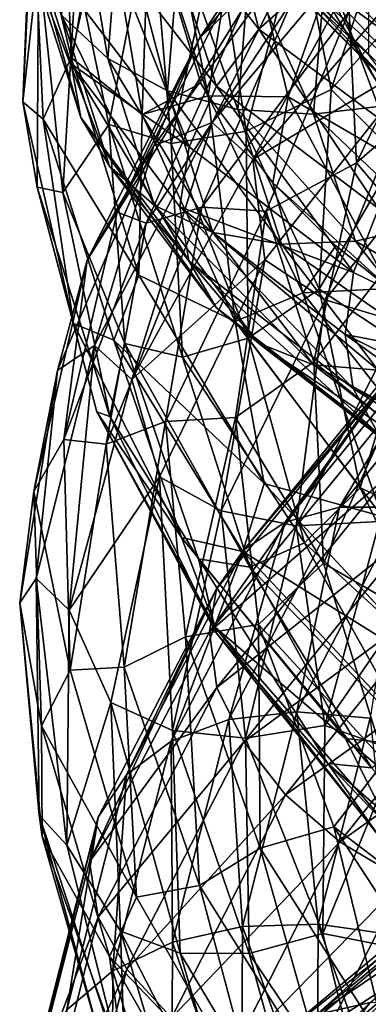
# Model space of a CAD drawing. Header units: metres. Extents: x -109 to 109, y -917 to 389.
# Tile 196 of 656: x -19 to -15.72, y -826.4 to -817.15. Entities that reach past the tile are written whole.
import ezdxf

# ---------------------------------------------------------------- set-up
doc = ezdxf.new("R2010")
doc.units = ezdxf.units.M
doc.layers.add('solid_24503124_XXX_01_SW0001', color=7, linetype='CONTINUOUS')

msp = doc.modelspace()

# ---------------------------------------------------------------- linework, layer by layer
at = {"layer": 'solid_24503124_XXX_01_SW0001'}
for points in [[(-4.98745, -815.132263, -372.552582), (4.293556, -819.148804, -378.080872), (-17.452667, -809.932922, -365.396332)], [(4.293556, -819.148804, -378.080872), (1.28186, -819.435547, -378.475555), (-17.452667, -809.932922, -365.396332)], [(1.28186, -819.435547, -378.475555), (-16.964056, -811.703064, -367.832764), (-17.452667, -809.932922, -365.396332)], [(-1.768792, -819.410522, -378.441071), (-15.959832, -813.396484, -370.163483), (-16.964056, -811.703064, -367.832764)], [(1.28186, -819.435547, -378.475555), (-1.768792, -819.410522, -378.441071), (-16.964056, -811.703064, -367.832764)], [(-1.768792, -819.410522, -378.441071), (-4.765766, -819.074402, -377.978485), (-15.959832, -813.396484, -370.163483)], [(-4.765766, -819.074402, -377.978485), (-14.470469, -814.961609, -372.317749), (-15.959832, -813.396484, -370.163483)], [(-18.585756, -815.425964, -358.333649), (-18.511782, -817.503967, -360.832489), (-18.870529, -815.970764, -358.056061)], [(-18.185623, -816.037415, -359.881439), (-18.511782, -817.503967, -360.832489), (-18.585756, -815.425964, -358.333649)], [(-15.719388, -815.385559, -346.690796), (-17.302782, -817.322571, -348.83728), (-16.302698, -816.357727, -346.865997)], [(-17.027699, -816.907532, -349.247406), (-17.302782, -817.322571, -348.83728), (-15.719388, -815.385559, -346.690796)], [(-17.172712, -815.591187, -31.153852), (-17.722046, -815.994507, -31.283861), (-16.744858, -817.238037, -28.470774)], [(-16.225817, -816.775818, -28.415077), (-17.172712, -815.591187, -31.153852), (-16.744858, -817.238037, -28.470774)], [(-18.599548, -817.107422, -35.929623), (-18.484528, -815.65509, -38.889324), (-18.166933, -817.513733, -36.256927)], [(-18.484528, -815.65509, -38.889324), (-18.05459, -816.098694, -39.152264), (-18.166933, -817.513733, -36.256927)], [(-17.073591, -816.202942, -369.44751), (-17.329121, -815.778992, -369.189484), (-15.712937, -817.478149, -371.528198)], [(-15.712937, -817.478149, -371.528198), (-17.329121, -815.778992, -369.189484), (-15.712937, -816.669128, -372.115967)], [(-18.870529, -815.970764, -358.056061), (-18.965017, -817.920776, -359.403351), (-18.880028, -815.815369, -356.894104)], [(-18.819782, -816.587402, -356.821838), (-18.880028, -815.815369, -356.894104), (-18.965017, -817.920776, -359.403351)], [(-17.614555, -815.893738, -360.328735), (-17.222681, -817.863892, -362.695618), (-17.779915, -816.132935, -360.45932)], [(-17.614555, -815.893738, -360.328735), (-16.926197, -816.002136, -360.833923), (-17.222681, -817.863892, -362.695618)], [(-16.871838, -816.064636, -368.731964), (-15.297361, -817.719238, -371.009338), (-15.347797, -815.83313, -368.413391)], [(-18.870529, -815.970764, -358.056061), (-18.775463, -818.083679, -360.585663), (-18.965017, -817.920776, -359.403351)], [(-18.511782, -817.503967, -360.832489), (-18.775463, -818.083679, -360.585663), (-18.870529, -815.970764, -358.056061)], [(-16.066702, -817.805481, -355.498016), (-15.462029, -815.971497, -353.408478), (-16.367386, -816.279968, -353.84433)], [(-15.034524, -816.648376, -354.338013), (-15.462029, -815.971497, -353.408478), (-16.066702, -817.805481, -355.498016)], [(-18.185623, -816.037415, -359.881439), (-17.844061, -818.039734, -362.288208), (-18.511782, -817.503967, -360.832489)], [(-17.779915, -816.132935, -360.45932), (-17.844061, -818.039734, -362.288208), (-18.185623, -816.037415, -359.881439)], [(-17.722046, -815.994507, -31.283861), (-18.145567, -816.481934, -31.510189), (-17.145027, -817.774109, -28.641333)], [(-16.744858, -817.238037, -28.470774), (-17.722046, -815.994507, -31.283861), (-17.145027, -817.774109, -28.641333)], [(-16.470541, -817.872498, -363.068573), (-17.222681, -817.863892, -362.695618), (-16.926197, -816.002136, -360.833923)], [(-16.470541, -817.872498, -363.068573), (-16.926197, -816.002136, -360.833923), (-16.074089, -816.737671, -361.828888)], [(-16.829615, -816.352722, -369.193024), (-15.297361, -817.719238, -371.009338), (-16.871838, -816.064636, -368.731964)], [(-16.074089, -816.737671, -361.828888), (-15.486628, -816.070129, -360.904602), (-15.047587, -817.763672, -362.901855)], [(-18.973429, -816.123779, -35.17577), (-18.877146, -816.630249, -35.562141), (-18.419952, -818.06842, -32.572716)], [(-18.51116, -817.564209, -32.163849), (-18.973429, -816.123779, -35.17577), (-18.419952, -818.06842, -32.572716)], [(-18.418076, -817.015808, -31.814262), (-18.973429, -816.123779, -35.17577), (-18.51116, -817.564209, -32.163849)], [(-18.155495, -818.131592, -356.918762), (-17.755449, -816.088074, -354.536621), (-18.462744, -816.654907, -355.980957)], [(-18.166933, -817.513733, -36.256927), (-18.05459, -816.098694, -39.152264), (-17.605127, -817.817627, -36.518242)], [(-17.57073, -818.310425, -356.527222), (-17.755449, -816.088074, -354.536621), (-18.155495, -818.131592, -356.918762)], [(-18.05459, -816.098694, -39.152264), (-17.496256, -816.455383, -39.332188), (-17.605127, -817.817627, -36.518242)], [(-17.779915, -816.132935, -360.45932), (-17.290613, -817.744446, -362.532684), (-17.844061, -818.039734, -362.288208)], [(-17.779915, -816.132935, -360.45932), (-17.222681, -817.863892, -362.695618), (-17.290613, -817.744446, -362.532684)], [(-17.57073, -818.310425, -356.527222), (-17.143351, -816.323059, -354.229279), (-17.755449, -816.088074, -354.536621)], [(-17.185335, -818.114563, -347.886475), (-15.554209, -816.173584, -345.76474), (-16.302698, -816.357727, -346.865997)], [(-16.801317, -818.461548, -347.419525), (-15.554209, -816.173584, -345.76474), (-17.185335, -818.114563, -347.886475)], [(-16.801317, -818.461548, -347.419525), (-15.144171, -816.551636, -345.350677), (-15.554209, -816.173584, -345.76474)], [(-17.073591, -816.202942, -369.44751), (-15.482972, -817.788635, -371.630035), (-16.975874, -816.30658, -369.313904)], [(-17.073591, -816.202942, -369.44751), (-15.712937, -817.478149, -371.528198), (-15.482972, -817.788635, -371.630035)], [(-17.302782, -817.322571, -348.83728), (-17.733505, -818.332947, -349.047119), (-16.302698, -816.357727, -346.865997)], [(-17.185335, -818.114563, -347.886475), (-16.302698, -816.357727, -346.865997), (-17.733505, -818.332947, -349.047119)], [(-16.864614, -818.196472, -356.043488), (-17.143351, -816.323059, -354.229279), (-17.57073, -818.310425, -356.527222)], [(-16.864614, -818.196472, -356.043488), (-16.367386, -816.279968, -353.84433), (-17.143351, -816.323059, -354.229279)], [(-15.482972, -817.788635, -371.630035), (-15.394359, -817.883179, -371.483917), (-16.975874, -816.30658, -369.313904)], [(-16.975874, -816.30658, -369.313904), (-15.394359, -817.883179, -371.483917), (-16.829615, -816.352722, -369.193024)], [(-16.066702, -817.805481, -355.498016), (-16.367386, -816.279968, -353.84433), (-16.864614, -818.196472, -356.043488)], [(-15.394359, -817.883179, -371.483917), (-15.261725, -817.91571, -371.34433), (-16.829615, -816.352722, -369.193024)], [(-16.829615, -816.352722, -369.193024), (-15.261725, -817.91571, -371.34433), (-15.297361, -817.719238, -371.009338)], [(-17.605127, -817.817627, -36.518242), (-17.496256, -816.455383, -39.332188), (-16.944164, -817.993225, -36.691448)], [(-17.496256, -816.455383, -39.332188), (-16.83938, -816.696594, -39.411388), (-16.944164, -817.993225, -36.691448)], [(-15.61571, -816.422974, -28.483809), (-16.225817, -816.775818, -28.415077), (-14.784331, -817.825684, -25.839664)], [(-18.145567, -816.481934, -31.510189), (-18.418076, -817.015808, -31.814262), (-17.40251, -818.343323, -28.911402)], [(-17.145027, -817.774109, -28.641333), (-18.145567, -816.481934, -31.510189), (-17.40251, -818.343323, -28.911402)], [(-18.832376, -818.722168, -359.346619), (-18.819782, -816.587402, -356.821838), (-18.965017, -817.920776, -359.403351)], [(-18.877146, -816.630249, -35.562141), (-18.599548, -817.107422, -35.929623), (-18.149076, -818.526306, -32.983295)], [(-18.419952, -818.06842, -32.572716), (-18.877146, -816.630249, -35.562141), (-18.149076, -818.526306, -32.983295)], [(-18.591043, -818.77179, -358.466461), (-18.819782, -816.587402, -356.821838), (-18.832376, -818.722168, -359.346619)], [(-18.591043, -818.77179, -358.466461), (-18.462744, -816.654907, -355.980957), (-18.819782, -816.587402, -356.821838)], [(-15.194905, -817.508911, -345.682526), (-15.144171, -816.551636, -345.350677), (-16.801317, -818.461548, -347.419525)], [(-18.155495, -818.131592, -356.918762), (-18.462744, -816.654907, -355.980957), (-18.591043, -818.77179, -358.466461)], [(-16.944164, -817.993225, -36.691448), (-16.83938, -816.696594, -39.411388), (-16.231297, -818.036926, -36.770039)], [(-16.83938, -816.696594, -39.411388), (-16.130922, -816.81366, -39.389874), (-16.231297, -818.036926, -36.770039)], [(-15.444776, -818.416748, -356.341675), (-15.034524, -816.648376, -354.338013), (-16.066702, -817.805481, -355.498016)], [(-14.950981, -816.695251, -350.898041), (-15.827621, -818.493958, -352.898712), (-15.896919, -817.07135, -351.170319)], [(-14.950981, -816.695251, -350.898041), (-14.575843, -817.406128, -351.598602), (-15.827621, -818.493958, -352.898712)], [(-16.225817, -816.775818, -28.415077), (-16.744858, -817.238037, -28.470774), (-15.257263, -818.342224, -25.825954)], [(-16.470541, -817.872498, -363.068573), (-16.074089, -816.737671, -361.828888), (-15.433249, -818.478699, -363.891815)], [(-16.231297, -818.036926, -36.770039), (-16.130922, -816.81366, -39.389874), (-15.51817, -817.950439, -36.751751)], [(-14.784331, -817.825684, -25.839664), (-16.225817, -816.775818, -28.415077), (-15.257263, -818.342224, -25.825954)], [(-16.130922, -816.81366, -39.389874), (-15.422206, -816.802612, -39.272438), (-15.51817, -817.950439, -36.751751)], [(-15.433249, -818.478699, -363.891815), (-16.074089, -816.737671, -361.828888), (-15.047587, -817.763672, -362.901855)], [(-17.027699, -816.907532, -349.247406), (-18.077812, -818.956909, -351.541107), (-17.302782, -817.322571, -348.83728)], [(-16.902849, -817.053711, -350.176605), (-18.077812, -818.956909, -351.541107), (-17.027699, -816.907532, -349.247406)], [(-16.430689, -816.964355, -350.673706), (-17.807184, -819.060364, -352.428833), (-16.902849, -817.053711, -350.176605)], [(-16.430689, -816.964355, -350.673706), (-17.283144, -818.910461, -352.857758), (-17.807184, -819.060364, -352.428833)], [(-15.896919, -817.07135, -351.170319), (-17.283144, -818.910461, -352.857758), (-16.430689, -816.964355, -350.673706)], [(-17.40251, -818.343323, -28.911402), (-18.418076, -817.015808, -31.814262), (-18.51116, -817.564209, -32.163849)], [(-16.902849, -817.053711, -350.176605), (-17.807184, -819.060364, -352.428833), (-18.077812, -818.956909, -351.541107)], [(-15.896919, -817.07135, -351.170319), (-16.677235, -818.949158, -353.272186), (-17.283144, -818.910461, -352.857758)], [(-15.827621, -818.493958, -352.898712), (-16.677235, -818.949158, -353.272186), (-15.896919, -817.07135, -351.170319)], [(-18.599548, -817.107422, -35.929623), (-18.166933, -817.513733, -36.256927), (-17.72694, -818.895996, -33.374603)], [(-18.149076, -818.526306, -32.983295), (-18.599548, -817.107422, -35.929623), (-17.72694, -818.895996, -33.374603)], [(-16.744858, -817.238037, -28.470774), (-17.145027, -817.774109, -28.641333), (-15.621881, -818.923157, -25.944359)], [(-15.257263, -818.342224, -25.825954), (-16.744858, -817.238037, -28.470774), (-15.621881, -818.923157, -25.944359)], [(-17.302782, -817.322571, -348.83728), (-18.359613, -819.407837, -351.161682), (-17.733505, -818.332947, -349.047119)], [(-18.077812, -818.956909, -351.541107), (-18.359613, -819.407837, -351.161682), (-17.302782, -817.322571, -348.83728)], [(-15.827621, -818.493958, -352.898712), (-14.575843, -817.406128, -351.598602), (-15.282308, -819.139343, -353.513763)], [(-18.511782, -817.503967, -360.832489), (-17.87598, -819.55011, -363.276978), (-18.775463, -818.083679, -360.585663)], [(-17.844061, -818.039734, -362.288208), (-17.87598, -819.55011, -363.276978), (-18.511782, -817.503967, -360.832489)], [(-18.51116, -817.564209, -32.163849), (-18.419952, -818.06842, -32.572716), (-17.404282, -819.41449, -29.678087)], [(-17.490341, -818.907532, -29.25782), (-18.51116, -817.564209, -32.163849), (-17.404282, -819.41449, -29.678087)], [(-17.40251, -818.343323, -28.911402), (-18.51116, -817.564209, -32.163849), (-17.490341, -818.907532, -29.25782)], [(-18.166933, -817.513733, -36.256927), (-17.605127, -817.817627, -36.518242), (-17.17874, -819.148071, -33.716885)], [(-17.72694, -818.895996, -33.374603), (-18.166933, -817.513733, -36.256927), (-17.17874, -819.148071, -33.716885)], [(-16.690971, -819.406311, -347.724396), (-15.194905, -817.508911, -345.682526), (-16.801317, -818.461548, -347.419525)], [(-16.123026, -819.782288, -347.592896), (-15.194905, -817.508911, -345.682526), (-16.690971, -819.406311, -347.724396)], [(-16.123026, -819.782288, -347.592896), (-14.656787, -817.939331, -345.627319), (-15.194905, -817.508911, -345.682526)], [(-17.290613, -817.744446, -362.532684), (-17.222681, -817.863892, -362.695618), (-17.844061, -818.039734, -362.288208)], [(-17.605127, -817.817627, -36.518242), (-16.944164, -817.993225, -36.691448), (-16.533785, -819.259277, -33.983643)], [(-17.17874, -819.148071, -33.716885), (-17.605127, -817.817627, -36.518242), (-16.533785, -819.259277, -33.983643)], [(-17.145027, -817.774109, -28.641333), (-17.40251, -818.343323, -28.911402), (-15.85649, -819.525085, -26.18255)], [(-15.621881, -818.923157, -25.944359), (-17.145027, -817.774109, -28.641333), (-15.85649, -819.525085, -26.18255)], [(-16.178074, -819.681641, -357.633759), (-16.066702, -817.805481, -355.498016), (-16.864614, -818.196472, -356.043488)], [(-15.444776, -818.416748, -356.341675), (-16.066702, -817.805481, -355.498016), (-16.178074, -819.681641, -357.633759)], [(-18.775463, -818.083679, -360.585663), (-18.490404, -820.003357, -361.872437), (-18.965017, -817.920776, -359.403351)], [(-18.832376, -818.722168, -359.346619), (-18.965017, -817.920776, -359.403351), (-18.490404, -820.003357, -361.872437)], [(-17.222681, -817.863892, -362.695618), (-16.968019, -819.984497, -364.605621), (-17.844061, -818.039734, -362.288208)], [(-17.222681, -817.863892, -362.695618), (-16.33127, -819.715515, -364.899536), (-16.968019, -819.984497, -364.605621)], [(-16.61581, -818.682678, -363.834045), (-16.33127, -819.715515, -364.899536), (-17.222681, -817.863892, -362.695618)], [(-16.470541, -817.872498, -363.068573), (-16.61581, -818.682678, -363.834045), (-17.222681, -817.863892, -362.695618)], [(-16.470541, -817.872498, -363.068573), (-15.516566, -819.674377, -365.208557), (-16.61581, -818.682678, -363.834045)], [(-16.470541, -817.872498, -363.068573), (-15.433249, -818.478699, -363.891815), (-15.516566, -819.674377, -365.208557)], [(-16.944164, -817.993225, -36.691448), (-16.231297, -818.036926, -36.770039), (-15.838183, -819.230835, -34.161869)], [(-16.533785, -819.259277, -33.983643), (-16.944164, -817.993225, -36.691448), (-15.838183, -819.230835, -34.161869)], [(-16.231297, -818.036926, -36.770039), (-15.51817, -817.950439, -36.751751), (-15.142329, -819.070068, -34.24229)], [(-15.417185, -819.99292, -347.513489), (-14.656787, -817.939331, -345.627319), (-16.123026, -819.782288, -347.592896)], [(-18.775463, -818.083679, -360.585663), (-18.111048, -820.162048, -363.057465), (-18.490404, -820.003357, -361.872437)], [(-17.87598, -819.55011, -363.276978), (-18.111048, -820.162048, -363.057465), (-18.775463, -818.083679, -360.585663)], [(-18.419952, -818.06842, -32.572716), (-18.149076, -818.526306, -32.983295), (-17.148344, -819.854126, -30.130117)], [(-17.404282, -819.41449, -29.678087), (-18.419952, -818.06842, -32.572716), (-17.148344, -819.854126, -30.130117)], [(-18.290192, -820.21051, -350.192261), (-17.185335, -818.114563, -347.886475), (-17.733505, -818.332947, -349.047119)], [(-17.940632, -820.53064, -349.676697), (-17.185335, -818.114563, -347.886475), (-18.290192, -820.21051, -350.192261)], [(-17.940632, -820.53064, -349.676697), (-16.801317, -818.461548, -347.419525), (-17.185335, -818.114563, -347.886475)], [(-17.844061, -818.039734, -362.288208), (-16.968019, -819.984497, -364.605621), (-17.87598, -819.55011, -363.276978)], [(-15.838183, -819.230835, -34.161869), (-16.231297, -818.036926, -36.770039), (-15.142329, -819.070068, -34.24229)], [(-18.004959, -820.193115, -359.314331), (-18.155495, -818.131592, -356.918762), (-18.591043, -818.77179, -358.466461)], [(-17.464113, -820.319458, -358.843597), (-18.155495, -818.131592, -356.918762), (-18.004959, -820.193115, -359.314331)], [(-17.464113, -820.319458, -358.843597), (-17.57073, -818.310425, -356.527222), (-18.155495, -818.131592, -356.918762)], [(-16.847092, -820.142761, -358.272186), (-16.864614, -818.196472, -356.043488), (-17.57073, -818.310425, -356.527222)], [(-16.178074, -819.681641, -357.633759), (-16.864614, -818.196472, -356.043488), (-16.847092, -820.142761, -358.272186)], [(-18.359613, -819.407837, -351.161682), (-18.640615, -820.444885, -351.389679), (-17.733505, -818.332947, -349.047119)], [(-18.290192, -820.21051, -350.192261), (-17.733505, -818.332947, -349.047119), (-18.640615, -820.444885, -351.389679)], [(-16.847092, -820.142761, -358.272186), (-17.57073, -818.310425, -356.527222), (-17.464113, -820.319458, -358.843597)], [(-15.85649, -819.525085, -26.18255), (-17.40251, -818.343323, -28.911402), (-17.490341, -818.907532, -29.25782)], [(-16.690971, -819.406311, -347.724396), (-16.801317, -818.461548, -347.419525), (-17.940632, -820.53064, -349.676697)], [(-15.384724, -820.207764, -358.366211), (-15.444776, -818.416748, -356.341675), (-16.178074, -819.681641, -357.633759)], [(-18.149076, -818.526306, -32.983295), (-17.72694, -818.895996, -33.374603), (-16.749483, -820.189087, -30.583065)], [(-17.148344, -819.854126, -30.130117), (-18.149076, -818.526306, -32.983295), (-16.749483, -820.189087, -30.583065)], [(-15.827621, -818.493958, -352.898712), (-16.228716, -820.36499, -354.98349), (-16.677235, -818.949158, -353.272186)], [(-15.827621, -818.493958, -352.898712), (-15.282308, -819.139343, -353.513763), (-16.228716, -820.36499, -354.98349)], [(-18.271004, -820.833618, -361.829193), (-18.832376, -818.722168, -359.346619), (-18.490404, -820.003357, -361.872437)], [(-18.147753, -820.877441, -360.926086), (-18.832376, -818.722168, -359.346619), (-18.271004, -820.833618, -361.829193)], [(-18.147753, -820.877441, -360.926086), (-18.591043, -818.77179, -358.466461), (-18.832376, -818.722168, -359.346619)], [(-16.022057, -819.273682, -364.656219), (-16.33127, -819.715515, -364.899536), (-16.61581, -818.682678, -363.834045)], [(-16.022057, -819.273682, -364.656219), (-16.61581, -818.682678, -363.834045), (-15.516566, -819.674377, -365.208557)], [(-18.004959, -820.193115, -359.314331), (-18.591043, -818.77179, -358.466461), (-18.147753, -820.877441, -360.926086)], [(-17.283144, -818.910461, -352.857758), (-18.181934, -821.139709, -354.764038), (-17.807184, -819.060364, -352.428833)], [(-17.283144, -818.910461, -352.857758), (-17.623236, -820.924255, -355.119019), (-18.181934, -821.139709, -354.764038)], [(-17.72694, -818.895996, -33.374603), (-17.17874, -819.148071, -33.716885), (-16.23151, -820.391846, -31.003376)], [(-16.749483, -820.189087, -30.583065), (-17.72694, -818.895996, -33.374603), (-16.23151, -820.391846, -31.003376)], [(-16.677235, -818.949158, -353.272186), (-17.623236, -820.924255, -355.119019), (-17.283144, -818.910461, -352.857758)], [(-16.677235, -818.949158, -353.272186), (-16.965837, -820.887634, -355.44278), (-17.623236, -820.924255, -355.119019)], [(-17.490341, -818.907532, -29.25782), (-17.404282, -819.41449, -29.678087), (-15.858105, -820.61377, -26.956556)], [(-15.932841, -820.107605, -26.517681), (-17.490341, -818.907532, -29.25782), (-15.858105, -820.61377, -26.956556)], [(-15.85649, -819.525085, -26.18255), (-17.490341, -818.907532, -29.25782), (-15.932841, -820.107605, -26.517681)], [(-16.228716, -820.36499, -354.98349), (-16.965837, -820.887634, -355.44278), (-16.677235, -818.949158, -353.272186)], [(-15.621881, -818.923157, -25.944359), (-15.85649, -819.525085, -26.18255), (-13.830573, -820.512634, -23.7001)], [(-18.077812, -818.956909, -351.541107), (-18.581438, -821.094849, -353.937286), (-18.359613, -819.407837, -351.161682)], [(-17.807184, -819.060364, -352.428833), (-18.581438, -821.094849, -353.937286), (-18.077812, -818.956909, -351.541107)], [(-17.807184, -819.060364, -352.428833), (-18.181934, -821.139709, -354.764038), (-18.581438, -821.094849, -353.937286)], [(-16.228716, -820.36499, -354.98349), (-15.282308, -819.139343, -353.513763), (-15.538727, -820.927185, -355.490753)], [(-15.838183, -819.230835, -34.161869), (-15.142329, -819.070068, -34.24229), (-14.307386, -820.113098, -31.810337)], [(-17.17874, -819.148071, -33.716885), (-16.533785, -819.259277, -33.983643), (-15.622118, -820.441711, -31.360338)], [(-16.23151, -820.391846, -31.003376), (-17.17874, -819.148071, -33.716885), (-15.622118, -820.441711, -31.360338)], [(-16.533785, -819.259277, -33.983643), (-15.838183, -819.230835, -34.161869), (-14.964871, -820.344604, -31.634672)], [(-14.964871, -820.344604, -31.634672), (-15.838183, -819.230835, -34.161869), (-14.307386, -820.113098, -31.810337)], [(-15.622118, -820.441711, -31.360338), (-16.533785, -819.259277, -33.983643), (-14.964871, -820.344604, -31.634672)], [(-16.022057, -819.273682, -364.656219), (-15.516566, -819.674377, -365.208557), (-16.33127, -819.715515, -364.899536)], [(-18.359613, -819.407837, -351.161682), (-18.862101, -821.582214, -353.588531), (-18.640615, -820.444885, -351.389679)], [(-18.581438, -821.094849, -353.937286), (-18.862101, -821.582214, -353.588531), (-18.359613, -819.407837, -351.161682)], [(-17.680927, -821.445129, -349.931793), (-16.690971, -819.406311, -347.724396), (-17.940632, -820.53064, -349.676697)], [(-17.099138, -821.764587, -349.721039), (-16.690971, -819.406311, -347.724396), (-17.680927, -821.445129, -349.931793)], [(-17.404282, -819.41449, -29.678087), (-17.148344, -819.854126, -30.130117), (-15.624903, -821.036743, -27.447079)], [(-15.858105, -820.61377, -26.956556), (-17.404282, -819.41449, -29.678087), (-15.624903, -821.036743, -27.447079)], [(-17.099138, -821.764587, -349.721039), (-16.123026, -819.782288, -347.592896), (-16.690971, -819.406311, -347.724396)], [(-17.87598, -819.55011, -363.276978), (-16.697374, -821.507507, -365.589996), (-18.111048, -820.162048, -363.057465)], [(-16.968019, -819.984497, -364.605621), (-16.697374, -821.507507, -365.589996), (-17.87598, -819.55011, -363.276978)], [(-13.830573, -820.512634, -23.7001), (-15.85649, -819.525085, -26.18255), (-15.932841, -820.107605, -26.517681)], [(-15.792054, -821.547852, -359.747009), (-16.178074, -819.681641, -357.633759), (-16.847092, -820.142761, -358.272186)], [(-15.516566, -819.674377, -365.208557), (-14.948975, -821.4776, -366.966553), (-16.33127, -819.715515, -364.899536)], [(-15.384724, -820.207764, -358.366211), (-16.178074, -819.681641, -357.633759), (-15.792054, -821.547852, -359.747009)], [(-16.393665, -821.904907, -349.549438), (-16.123026, -819.782288, -347.592896), (-17.099138, -821.764587, -349.721039)], [(-16.33127, -819.715515, -364.899536), (-15.587009, -821.818726, -366.762024), (-16.968019, -819.984497, -364.605621)], [(-16.393665, -821.904907, -349.549438), (-15.417185, -819.99292, -347.513489), (-16.123026, -819.782288, -347.592896)], [(-16.33127, -819.715515, -364.899536), (-14.948975, -821.4776, -366.966553), (-15.587009, -821.818726, -366.762024)], [(-17.148344, -819.854126, -30.130117), (-16.749483, -820.189087, -30.583065), (-15.261477, -821.339905, -27.957373)], [(-15.624903, -821.036743, -27.447079), (-17.148344, -819.854126, -30.130117), (-15.261477, -821.339905, -27.957373)], [(-15.988146, -821.730469, -345.491119), (-14.472429, -819.880676, -343.596191), (-15.387891, -821.729614, -345.855316)], [(-14.934267, -819.963928, -343.107513), (-14.472429, -819.880676, -343.596191), (-15.988146, -821.730469, -345.491119)], [(-16.498352, -821.871399, -345.063446), (-14.934267, -819.963928, -343.107513), (-15.988146, -821.730469, -345.491119)], [(-15.289901, -820.180786, -342.601776), (-14.934267, -819.963928, -343.107513), (-16.498352, -821.871399, -345.063446)], [(-18.111048, -820.162048, -363.057465), (-17.472897, -822.014648, -364.235016), (-18.490404, -820.003357, -361.872437)], [(-18.271004, -820.833618, -361.829193), (-18.490404, -820.003357, -361.872437), (-17.472897, -822.014648, -364.235016)], [(-16.968019, -819.984497, -364.605621), (-15.587009, -821.818726, -366.762024), (-16.697374, -821.507507, -365.589996)], [(-15.612332, -821.863708, -349.423859), (-15.417185, -819.99292, -347.513489), (-16.393665, -821.904907, -349.549438)], [(-16.317337, -822.064941, -360.459412), (-16.847092, -820.142761, -358.272186), (-17.464113, -820.319458, -358.843597)], [(-15.792054, -821.547852, -359.747009), (-16.847092, -820.142761, -358.272186), (-16.317337, -822.064941, -360.459412)], [(-15.932841, -820.107605, -26.517681), (-15.858105, -820.61377, -26.956556), (-13.831982, -821.617249, -24.480211)], [(-13.898962, -821.108337, -24.032682), (-15.932841, -820.107605, -26.517681), (-13.831982, -821.617249, -24.480211)], [(-13.830573, -820.512634, -23.7001), (-15.932841, -820.107605, -26.517681), (-13.898962, -821.108337, -24.032682)], [(-18.83919, -822.401855, -352.606812), (-18.290192, -820.21051, -350.192261), (-18.640615, -820.444885, -351.389679)], [(-18.530785, -822.699951, -352.048035), (-18.290192, -820.21051, -350.192261), (-18.83919, -822.401855, -352.606812)], [(-18.530785, -822.699951, -352.048035), (-17.940632, -820.53064, -349.676697), (-18.290192, -820.21051, -350.192261)], [(-17.31237, -822.215515, -361.647705), (-18.004959, -820.193115, -359.314331), (-18.147753, -820.877441, -360.926086)], [(-18.111048, -820.162048, -363.057465), (-16.897493, -822.148071, -365.393677), (-17.472897, -822.014648, -364.235016)], [(-16.697374, -821.507507, -365.589996), (-16.897493, -822.148071, -365.393677), (-18.111048, -820.162048, -363.057465)], [(-16.830173, -822.294373, -361.105011), (-18.004959, -820.193115, -359.314331), (-17.31237, -822.215515, -361.647705)], [(-16.830173, -822.294373, -361.105011), (-17.464113, -820.319458, -358.843597), (-18.004959, -820.193115, -359.314331)], [(-16.891233, -822.13501, -344.602478), (-15.289901, -820.180786, -342.601776), (-16.498352, -821.871399, -345.063446)], [(-15.518102, -820.511169, -342.114319), (-15.289901, -820.180786, -342.601776), (-16.891233, -822.13501, -344.602478)], [(-16.749483, -820.189087, -30.583065), (-16.23151, -820.391846, -31.003376), (-14.78952, -821.497437, -28.450352)], [(-15.261477, -821.339905, -27.957373), (-16.749483, -820.189087, -30.583065), (-14.78952, -821.497437, -28.450352)], [(-14.858754, -821.972107, -360.346924), (-15.384724, -820.207764, -358.366211), (-15.792054, -821.547852, -359.747009)], [(-16.317337, -822.064941, -360.459412), (-17.464113, -820.319458, -358.843597), (-16.830173, -822.294373, -361.105011)], [(-16.228716, -820.36499, -354.98349), (-16.138487, -822.256836, -357.085999), (-16.965837, -820.887634, -355.44278)], [(-16.23151, -820.391846, -31.003376), (-15.622118, -820.441711, -31.360338), (-14.234266, -821.490906, -28.891384)], [(-14.78952, -821.497437, -28.450352), (-16.23151, -820.391846, -31.003376), (-14.234266, -821.490906, -28.891384)], [(-16.228716, -820.36499, -354.98349), (-15.538727, -820.927185, -355.490753), (-16.138487, -822.256836, -357.085999)], [(-18.862101, -821.582214, -353.588531), (-18.995459, -822.629395, -353.813019), (-18.640615, -820.444885, -351.389679)], [(-18.83919, -822.401855, -352.606812), (-18.640615, -820.444885, -351.389679), (-18.995459, -822.629395, -353.813019)], [(-17.21151, -822.903748, -343.685791), (-15.518102, -820.511169, -342.114319), (-17.143333, -822.49823, -344.140991)], [(-17.21151, -822.903748, -343.685791), (-15.570604, -820.903198, -341.656982), (-15.518102, -820.511169, -342.114319)], [(-17.143333, -822.49823, -344.140991), (-15.518102, -820.511169, -342.114319), (-16.891233, -822.13501, -344.602478)], [(-17.680927, -821.445129, -349.931793), (-17.940632, -820.53064, -349.676697), (-18.530785, -822.699951, -352.048035)], [(-15.858105, -820.61377, -26.956556), (-15.624903, -821.036743, -27.447079), (-13.628575, -822.025696, -25.005062)], [(-13.831982, -821.617249, -24.480211), (-15.858105, -820.61377, -26.956556), (-13.628575, -822.025696, -25.005062)], [(-17.152798, -822.861511, -364.189575), (-18.271004, -820.833618, -361.829193), (-17.472897, -822.014648, -364.235016)], [(-17.148724, -822.911743, -363.280273), (-18.271004, -820.833618, -361.829193), (-17.152798, -822.861511, -364.189575)], [(-17.148724, -822.911743, -363.280273), (-18.147753, -820.877441, -360.926086), (-18.271004, -820.833618, -361.829193)], [(-17.31237, -822.215515, -361.647705), (-18.147753, -820.877441, -360.926086), (-17.148724, -822.911743, -363.280273)], [(-16.965837, -820.887634, -355.44278), (-17.436838, -822.950867, -357.386963), (-17.623236, -820.924255, -355.119019)], [(-16.965837, -820.887634, -355.44278), (-16.750628, -822.834473, -357.614807), (-17.436838, -822.950867, -357.386963)], [(-16.138487, -822.256836, -357.085999), (-16.750628, -822.834473, -357.614807), (-16.965837, -820.887634, -355.44278)], [(-17.623236, -820.924255, -355.119019), (-18.011686, -823.234802, -357.109222), (-18.181934, -821.139709, -354.764038)], [(-17.623236, -820.924255, -355.119019), (-17.436838, -822.950867, -357.386963), (-18.011686, -823.234802, -357.109222)], [(-15.516522, -821.425781, -341.334595), (-15.570604, -820.903198, -341.656982), (-17.21151, -822.903748, -343.685791)], [(-16.138487, -822.256836, -357.085999), (-15.538727, -820.927185, -355.490753), (-15.334342, -822.721863, -357.467987)], [(-18.581438, -821.094849, -353.937286), (-18.519402, -823.261536, -356.359436), (-18.862101, -821.582214, -353.588531)], [(-18.181934, -821.139709, -354.764038), (-18.519402, -823.261536, -356.359436), (-18.581438, -821.094849, -353.937286)], [(-18.181934, -821.139709, -354.764038), (-18.011686, -823.234802, -357.109222), (-18.519402, -823.261536, -356.359436)], [(-18.138933, -823.567871, -352.23291), (-17.680927, -821.445129, -349.931793), (-18.530785, -822.699951, -352.048035)], [(-17.559528, -823.830322, -351.942261), (-17.680927, -821.445129, -349.931793), (-18.138933, -823.567871, -352.23291)], [(-17.559528, -823.830322, -351.942261), (-17.099138, -821.764587, -349.721039), (-17.680927, -821.445129, -349.931793)], [(-17.141588, -823.425537, -343.348358), (-15.516522, -821.425781, -341.334595), (-17.21151, -822.903748, -343.685791)], [(-15.286942, -821.959167, -341.085571), (-15.516522, -821.425781, -341.334595), (-17.141588, -823.425537, -343.348358)], [(-16.697374, -821.507507, -365.589996), (-15.012756, -823.320984, -367.697723), (-16.897493, -822.148071, -365.393677)], [(-15.587009, -821.818726, -366.762024), (-15.012756, -823.320984, -367.697723), (-16.697374, -821.507507, -365.589996)], [(-18.862101, -821.582214, -353.588531), (-18.790989, -823.784973, -356.040527), (-18.995459, -822.629395, -353.813019)], [(-18.519402, -823.261536, -356.359436), (-18.790989, -823.784973, -356.040527), (-18.862101, -821.582214, -353.588531)], [(-14.922441, -823.351318, -361.768829), (-15.792054, -821.547852, -359.747009), (-16.317337, -822.064941, -360.459412)], [(-14.858754, -821.972107, -360.346924), (-15.792054, -821.547852, -359.747009), (-14.922441, -823.351318, -361.768829)], [(-17.027765, -823.727417, -347.550323), (-15.988146, -821.730469, -345.491119), (-16.388479, -823.655334, -347.834412)], [(-16.498352, -821.871399, -345.063446), (-15.988146, -821.730469, -345.491119), (-17.027765, -823.727417, -347.550323)], [(-16.388479, -823.655334, -347.834412), (-15.387891, -821.729614, -345.855316), (-15.69899, -823.712769, -348.027435)], [(-15.988146, -821.730469, -345.491119), (-15.387891, -821.729614, -345.855316), (-16.388479, -823.655334, -347.834412)], [(-16.872892, -823.901611, -351.680145), (-17.099138, -821.764587, -349.721039), (-17.559528, -823.830322, -351.942261)], [(-16.872892, -823.901611, -351.680145), (-16.393665, -821.904907, -349.549438), (-17.099138, -821.764587, -349.721039)], [(-17.571148, -823.931091, -347.18866), (-16.498352, -821.871399, -345.063446), (-17.027765, -823.727417, -347.550323)], [(-16.891233, -822.13501, -344.602478), (-16.498352, -821.871399, -345.063446), (-17.571148, -823.931091, -347.18866)], [(-16.125774, -823.784302, -351.45929), (-16.393665, -821.904907, -349.549438), (-16.872892, -823.901611, -351.680145)], [(-16.125774, -823.784302, -351.45929), (-15.612332, -821.863708, -349.423859), (-16.393665, -821.904907, -349.549438)], [(-15.021679, -822.185181, -349.917175), (-15.612332, -821.863708, -349.423859), (-16.125774, -823.784302, -351.45929)], [(-16.887964, -823.937561, -343.061615), (-15.286942, -821.959167, -341.085571), (-17.141588, -823.425537, -343.348358)], [(-14.930143, -822.492371, -340.951721), (-15.286942, -821.959167, -341.085571), (-16.887964, -823.937561, -343.061615)], [(-16.897493, -822.148071, -365.393677), (-15.932064, -823.906555, -366.425964), (-17.472897, -822.014648, -364.235016)], [(-17.152798, -822.861511, -364.189575), (-17.472897, -822.014648, -364.235016), (-15.932064, -823.906555, -366.425964)], [(-15.290919, -823.908569, -362.534271), (-16.317337, -822.064941, -360.459412), (-16.830173, -822.294373, -361.105011)], [(-14.922441, -823.351318, -361.768829), (-16.317337, -822.064941, -360.459412), (-15.290919, -823.908569, -362.534271)], [(-17.989574, -824.245544, -346.776123), (-16.891233, -822.13501, -344.602478), (-17.571148, -823.931091, -347.18866)], [(-17.143333, -822.49823, -344.140991), (-16.891233, -822.13501, -344.602478), (-17.989574, -824.245544, -346.776123)], [(-16.897493, -822.148071, -365.393677), (-15.17231, -823.985718, -367.519714), (-15.932064, -823.906555, -366.425964)], [(-15.012756, -823.320984, -367.697723), (-15.17231, -823.985718, -367.519714), (-16.897493, -822.148071, -365.393677)], [(-15.441161, -824.023804, -351.854675), (-15.021679, -822.185181, -349.917175), (-16.125774, -823.784302, -351.45929)], [(-16.095709, -824.141418, -363.843933), (-17.31237, -822.215515, -361.647705), (-17.148724, -822.911743, -363.280273)], [(-15.685879, -824.179321, -363.238617), (-17.31237, -822.215515, -361.647705), (-16.095709, -824.141418, -363.843933)], [(-15.685879, -824.179321, -363.238617), (-16.830173, -822.294373, -361.105011), (-17.31237, -822.215515, -361.647705)], [(-16.138487, -822.256836, -357.085999), (-15.562736, -824.117615, -359.139526), (-16.750628, -822.834473, -357.614807)], [(-16.138487, -822.256836, -357.085999), (-15.334342, -822.721863, -357.467987), (-15.562736, -824.117615, -359.139526)], [(-15.290919, -823.908569, -362.534271), (-16.830173, -822.294373, -361.105011), (-15.685879, -824.179321, -363.238617)], [(-18.812052, -824.626648, -355.052521), (-18.83919, -822.401855, -352.606812), (-18.995459, -822.629395, -353.813019)], [(-18.55088, -824.907715, -354.456604), (-18.83919, -822.401855, -352.606812), (-18.812052, -824.626648, -355.052521)], [(-18.55088, -824.907715, -354.456604), (-18.530785, -822.699951, -352.048035), (-18.83919, -822.401855, -352.606812)], [(-18.338661, -825.062927, -345.888336), (-17.143333, -822.49823, -344.140991), (-18.258068, -824.644409, -346.342682)], [(-18.338661, -825.062927, -345.888336), (-17.21151, -822.903748, -343.685791), (-17.143333, -822.49823, -344.140991)], [(-18.258068, -824.644409, -346.342682), (-17.143333, -822.49823, -344.140991), (-17.989574, -824.245544, -346.776123)], [(-16.493797, -824.43335, -342.873352), (-14.930143, -822.492371, -340.951721), (-16.887964, -823.937561, -343.061615)], [(-14.467351, -822.987488, -340.947357), (-14.930143, -822.492371, -340.951721), (-16.493797, -824.43335, -342.873352)], [(-18.790989, -823.784973, -356.040527), (-18.783375, -824.825928, -356.24118), (-18.995459, -822.629395, -353.813019)], [(-18.812052, -824.626648, -355.052521), (-18.995459, -822.629395, -353.813019), (-18.783375, -824.825928, -356.24118)], [(-18.138933, -823.567871, -352.23291), (-18.530785, -822.699951, -352.048035), (-18.55088, -824.907715, -354.456604)], [(-16.750628, -822.834473, -357.614807), (-16.733583, -824.934875, -359.59079), (-17.436838, -822.950867, -357.386963)], [(-16.750628, -822.834473, -357.614807), (-16.041929, -824.736877, -359.720642), (-16.733583, -824.934875, -359.59079)], [(-15.562736, -824.117615, -359.139526), (-16.041929, -824.736877, -359.720642), (-16.750628, -822.834473, -357.614807)], [(-17.141588, -823.425537, -343.348358), (-17.21151, -822.903748, -343.685791), (-18.338661, -825.062927, -345.888336)], [(-15.510311, -824.748962, -366.3526), (-17.152798, -822.861511, -364.189575), (-15.932064, -823.906555, -366.425964)], [(-15.621293, -824.816528, -365.452911), (-17.152798, -822.861511, -364.189575), (-15.510311, -824.748962, -366.3526)], [(-15.621293, -824.816528, -365.452911), (-17.148724, -822.911743, -363.280273), (-17.152798, -822.861511, -364.189575)], [(-16.095709, -824.141418, -363.843933), (-17.148724, -822.911743, -363.280273), (-15.621293, -824.816528, -365.452911)], [(-17.436838, -822.950867, -357.386963), (-17.305639, -825.287964, -359.391083), (-18.011686, -823.234802, -357.109222)], [(-17.436838, -822.950867, -357.386963), (-16.733583, -824.934875, -359.59079), (-17.305639, -825.287964, -359.391083)], [(-15.982536, -824.876953, -342.801361), (-14.467351, -822.987488, -340.947357), (-16.493797, -824.43335, -342.873352)], [(-13.923365, -823.409424, -341.081146), (-14.467351, -822.987488, -340.947357), (-15.982536, -824.876953, -342.801361)], [(-18.519402, -823.261536, -356.359436), (-17.896511, -825.396362, -358.730896), (-18.790989, -823.784973, -356.040527)], [(-18.011686, -823.234802, -357.109222), (-17.896511, -825.396362, -358.730896), (-18.519402, -823.261536, -356.359436)], [(-18.011686, -823.234802, -357.109222), (-17.305639, -825.287964, -359.391083), (-17.896511, -825.396362, -358.730896)], [(-18.25621, -825.585449, -345.536163), (-17.141588, -823.425537, -343.348358), (-18.338661, -825.062927, -345.888336)], [(-16.887964, -823.937561, -343.061615), (-17.141588, -823.425537, -343.348358), (-18.25621, -825.585449, -345.536163)], [(-15.381577, -825.235962, -342.858002), (-13.923365, -823.409424, -341.081146), (-15.982536, -824.876953, -342.801361)], [(-18.047096, -825.715454, -354.554596), (-18.138933, -823.567871, -352.23291), (-18.55088, -824.907715, -354.456604)], [(-17.486443, -825.921997, -354.185577), (-18.138933, -823.567871, -352.23291), (-18.047096, -825.715454, -354.554596)], [(-17.486443, -825.921997, -354.185577), (-17.559528, -823.830322, -351.942261), (-18.138933, -823.567871, -352.23291)], [(-17.027765, -823.727417, -347.550323), (-16.388479, -823.655334, -347.834412), (-16.90003, -825.671143, -349.909241)], [(-16.90003, -825.671143, -349.909241), (-16.388479, -823.655334, -347.834412), (-16.189018, -825.649902, -350.009918)], [(-16.388479, -823.655334, -347.834412), (-15.69899, -823.712769, -348.027435), (-16.189018, -825.649902, -350.009918)], [(-17.571148, -823.931091, -347.18866), (-17.027765, -823.727417, -347.550323), (-17.559271, -825.818054, -349.708923)], [(-17.559271, -825.818054, -349.708923), (-17.027765, -823.727417, -347.550323), (-16.90003, -825.671143, -349.909241)], [(-16.189018, -825.649902, -350.009918), (-15.69899, -823.712769, -348.027435), (-15.477751, -825.751587, -350.007568)], [(-18.790989, -823.784973, -356.040527), (-18.151529, -825.954407, -358.440125), (-18.783375, -824.825928, -356.24118)], [(-17.896511, -825.396362, -358.730896), (-18.151529, -825.954407, -358.440125), (-18.790989, -823.784973, -356.040527)], [(-16.836964, -825.927185, -353.836853), (-17.559528, -823.830322, -351.942261), (-17.486443, -825.921997, -354.185577)], [(-16.836964, -825.927185, -353.836853), (-16.872892, -823.901611, -351.680145), (-17.559528, -823.830322, -351.942261)], [(-16.143148, -825.738525, -353.526855), (-16.125774, -823.784302, -351.45929), (-16.872892, -823.901611, -351.680145)], [(-15.441161, -824.023804, -351.854675), (-16.125774, -823.784302, -351.45929), (-16.143148, -825.738525, -353.526855)], [(-17.986094, -826.074402, -345.208588), (-16.887964, -823.937561, -343.061615), (-18.25621, -825.585449, -345.536163)], [(-18.119616, -826.087646, -349.41626), (-17.571148, -823.931091, -347.18866), (-17.559271, -825.818054, -349.708923)], [(-17.989574, -824.245544, -346.776123), (-17.571148, -823.931091, -347.18866), (-18.119616, -826.087646, -349.41626)], [(-16.493797, -824.43335, -342.873352), (-16.887964, -823.937561, -343.061615), (-17.986094, -826.074402, -345.208588)], [(-16.143148, -825.738525, -353.526855), (-16.872892, -823.901611, -351.680145), (-16.836964, -825.927185, -353.836853)], [(-15.17231, -823.985718, -367.519714), (-13.931449, -825.611694, -368.359406), (-15.932064, -823.906555, -366.425964)], [(-15.510311, -824.748962, -366.3526), (-15.932064, -823.906555, -366.425964), (-13.931449, -825.611694, -368.359406)], [(-15.390511, -825.886719, -353.813416), (-15.441161, -824.023804, -351.854675), (-16.143148, -825.738525, -353.526855)], [(-15.562736, -824.117615, -359.139526), (-14.516929, -825.895081, -361.077698), (-16.041929, -824.736877, -359.720642)], [(-14.393237, -825.918091, -365.834412), (-16.095709, -824.141418, -363.843933), (-15.621293, -824.816528, -365.452911)], [(-14.06663, -825.922546, -365.177216), (-16.095709, -824.141418, -363.843933), (-14.393237, -825.918091, -365.834412)], [(-14.06663, -825.922546, -365.177216), (-15.685879, -824.179321, -363.238617), (-16.095709, -824.141418, -363.843933)], [(-18.551102, -826.455383, -349.054382), (-17.989574, -824.245544, -346.776123), (-18.119616, -826.087646, -349.41626)], [(-18.258068, -824.644409, -346.342682), (-17.989574, -824.245544, -346.776123), (-18.551102, -826.455383, -349.054382)], [(-17.566296, -826.52948, -344.961548), (-16.493797, -824.43335, -342.873352), (-17.986094, -826.074402, -345.208588)], [(-15.982536, -824.876953, -342.801361), (-16.493797, -824.43335, -342.873352), (-17.566296, -826.52948, -344.961548)], [(-18.919647, -827.324646, -348.197754), (-18.258068, -824.644409, -346.342682), (-18.827976, -826.891724, -348.650299)], [(-18.919647, -827.324646, -348.197754), (-18.338661, -825.062927, -345.888336), (-18.258068, -824.644409, -346.342682)], [(-18.827976, -826.891724, -348.650299), (-18.258068, -824.644409, -346.342682), (-18.551102, -826.455383, -349.054382)], [(-18.211969, -826.822327, -357.451538), (-18.812052, -824.626648, -355.052521), (-18.783375, -824.825928, -356.24118)], [(-18.001743, -827.091492, -356.825134), (-18.812052, -824.626648, -355.052521), (-18.211969, -826.822327, -357.451538)], [(-18.001743, -827.091492, -356.825134), (-18.55088, -824.907715, -354.456604), (-18.812052, -824.626648, -355.052521)], [(-16.041929, -824.736877, -359.720642), (-15.531068, -826.820923, -361.660492), (-16.733583, -824.934875, -359.59079)], [(-16.041929, -824.736877, -359.720642), (-14.857168, -826.542236, -361.693604), (-15.531068, -826.820923, -361.660492)], [(-14.516929, -825.895081, -361.077698), (-14.857168, -826.542236, -361.693604), (-16.041929, -824.736877, -359.720642)], [(-18.151529, -825.954407, -358.440125), (-18.014414, -826.976379, -358.601288), (-18.783375, -824.825928, -356.24118)], [(-18.211969, -826.822327, -357.451538), (-18.783375, -824.825928, -356.24118), (-18.014414, -826.976379, -358.601288)], [(-17.021791, -826.917053, -344.816406), (-15.982536, -824.876953, -342.801361), (-17.566296, -826.52948, -344.961548)], [(-15.381577, -825.235962, -342.858002), (-15.982536, -824.876953, -342.801361), (-17.021791, -826.917053, -344.816406)], [(-18.047096, -825.715454, -354.554596), (-18.55088, -824.907715, -354.456604), (-18.001743, -827.091492, -356.825134)], [(-16.733583, -824.934875, -359.59079), (-16.081697, -827.241638, -361.536987), (-17.305639, -825.287964, -359.391083)], [(-16.733583, -824.934875, -359.59079), (-15.531068, -826.820923, -361.660492), (-16.081697, -827.241638, -361.536987)], [(-18.25621, -825.585449, -345.536163), (-18.338661, -825.062927, -345.888336), (-18.919647, -827.324646, -348.197754)], [(-14.070112, -825.061096, -57.338524), (-14.520197, -825.111328, -57.841911), (-16.201233, -826.498108, -55.472401)], [(-15.699041, -826.386719, -55.027573), (-14.070112, -825.061096, -57.338524), (-16.201233, -826.498108, -55.472401)], [(-14.520197, -825.111328, -57.841911), (-14.867199, -825.297058, -58.364582), (-16.588409, -826.733643, -55.951607)], [(-16.201233, -826.498108, -55.472401), (-14.520197, -825.111328, -57.841911), (-16.588409, -826.733643, -55.951607)], [(-16.381756, -827.207764, -344.789612), (-15.381577, -825.235962, -342.858002), (-17.021791, -826.917053, -344.816406)], [(-14.733951, -825.492432, -343.033264), (-15.381577, -825.235962, -342.858002), (-16.381756, -827.207764, -344.789612)], [(-17.305639, -825.287964, -359.391083), (-16.730227, -827.438538, -360.975189), (-17.896511, -825.396362, -358.730896)], [(-17.305639, -825.287964, -359.391083), (-16.081697, -827.241638, -361.536987), (-16.730227, -827.438538, -360.975189)], [(-14.867199, -825.297058, -58.364582), (-15.090475, -825.600159, -58.870022), (-16.837534, -827.072205, -56.431152)], [(-16.588409, -826.733643, -55.951607), (-14.867199, -825.297058, -58.364582), (-16.837534, -827.072205, -56.431152)], [(-17.896511, -825.396362, -358.730896), (-16.730227, -827.438538, -360.975189), (-18.151529, -825.954407, -358.440125)], [(-15.692017, -827.388672, -344.876831), (-14.733951, -825.492432, -343.033264), (-16.381756, -827.207764, -344.789612)], [(-18.826059, -827.847168, -347.829193), (-18.25621, -825.585449, -345.536163), (-18.919647, -827.324646, -348.197754)], [(-17.986094, -826.074402, -345.208588), (-18.25621, -825.585449, -345.536163), (-18.826059, -827.847168, -347.829193)], [(-16.837534, -827.072205, -56.431152), (-15.090475, -825.600159, -58.870022), (-15.171108, -826.003967, -59.319424)], [(-16.019138, -827.500793, -338.842773), (-14.296598, -825.537476, -337.079224), (-15.523751, -827.399963, -339.296753)], [(-14.637047, -825.716797, -336.551056), (-14.296598, -825.537476, -337.079224), (-16.019138, -827.500793, -338.842773)], [(-17.559271, -825.818054, -349.708923), (-16.90003, -825.671143, -349.909241), (-16.907791, -827.721741, -352.013306)], [(-16.907791, -827.721741, -352.013306), (-16.90003, -825.671143, -349.909241), (-16.196455, -827.620361, -352.020416)], [(-16.90003, -825.671143, -349.909241), (-16.189018, -825.649902, -350.009918), (-16.196455, -827.620361, -352.020416)], [(-16.196455, -827.620361, -352.020416), (-16.189018, -825.649902, -350.009918), (-15.48486, -827.643555, -351.922852)], [(-16.189018, -825.649902, -350.009918), (-15.477751, -825.751587, -350.007568), (-15.48486, -827.643555, -351.922852)], [(-17.411512, -827.828003, -356.823395), (-18.047096, -825.715454, -354.554596), (-18.001743, -827.091492, -356.825134)], [(-16.885086, -827.981262, -356.379669), (-18.047096, -825.715454, -354.554596), (-17.411512, -827.828003, -356.823395)], [(-16.885086, -827.981262, -356.379669), (-17.486443, -825.921997, -354.185577), (-18.047096, -825.715454, -354.554596)], [(-15.665182, -827.671631, -355.559723), (-16.143148, -825.738525, -353.526855), (-16.836964, -825.927185, -353.836853)], [(-16.400606, -827.726868, -338.355743), (-14.637047, -825.716797, -336.551056), (-16.019138, -827.500793, -338.842773)], [(-14.855504, -826.014954, -336.041931), (-14.637047, -825.716797, -336.551056), (-16.400606, -827.726868, -338.355743)], [(-15.390511, -825.886719, -353.813416), (-16.143148, -825.738525, -353.526855), (-15.665182, -827.671631, -355.559723)], [(-18.119616, -826.087646, -349.41626), (-17.559271, -825.818054, -349.708923), (-17.567337, -827.944824, -351.897949)], [(-17.567337, -827.944824, -351.897949), (-17.559271, -825.818054, -349.708923), (-16.907791, -827.721741, -352.013306)], [(-18.151529, -825.954407, -358.440125), (-16.961491, -828.028687, -360.710083), (-18.014414, -826.976379, -358.601288)], [(-16.730227, -827.438538, -360.975189), (-16.961491, -828.028687, -360.710083), (-18.151529, -825.954407, -358.440125)], [(-16.289293, -827.92511, -355.950531), (-17.486443, -825.921997, -354.185577), (-16.885086, -827.981262, -356.379669)], [(-16.289293, -827.92511, -355.950531), (-16.836964, -825.927185, -353.836853), (-17.486443, -825.921997, -354.185577)], [(-15.665182, -827.671631, -355.559723), (-16.836964, -825.927185, -353.836853), (-16.289293, -827.92511, -355.950531)], [(-18.547514, -828.311768, -347.458923), (-17.986094, -826.074402, -345.208588), (-18.826059, -827.847168, -347.829193)], [(-17.566296, -826.52948, -344.961548), (-17.986094, -826.074402, -345.208588), (-18.547514, -828.311768, -347.458923)], [(-16.928118, -827.495239, -56.872311), (-15.171108, -826.003967, -59.319424), (-16.839249, -827.967346, -57.253986)], [(-16.837534, -827.072205, -56.431152), (-15.171108, -826.003967, -59.319424), (-16.928118, -827.495239, -56.872311)], [(-15.171108, -826.003967, -59.319424), (-15.092011, -826.479675, -59.683659), (-16.839249, -827.967346, -57.253986)], [(-16.671251, -828.386047, -337.351624), (-14.855504, -826.014954, -336.041931), (-16.645386, -828.057617, -337.870178)], [(-16.671251, -828.386047, -337.351624), (-14.85648, -826.338806, -335.530029), (-14.855504, -826.014954, -336.041931)], [(-16.645386, -828.057617, -337.870178), (-14.855504, -826.014954, -336.041931), (-16.400606, -827.726868, -338.355743)], [(-18.551102, -826.455383, -349.054382), (-18.119616, -826.087646, -349.41626), (-18.127937, -828.281494, -351.675232)], [(-18.127937, -828.281494, -351.675232), (-18.119616, -826.087646, -349.41626), (-17.567337, -827.944824, -351.897949)], [(-14.853992, -826.890991, -335.227386), (-14.85648, -826.338806, -335.530029), (-16.671251, -828.386047, -337.351624)], [(-15.699041, -826.386719, -55.027573), (-16.201233, -826.498108, -55.472401), (-17.389893, -828.039734, -52.90638)], [(-16.850855, -827.862061, -52.525948), (-15.699041, -826.386719, -55.027573), (-17.389893, -828.039734, -52.90638)], [(-15.108743, -826.415039, -54.648491), (-15.699041, -826.386719, -55.027573), (-16.850855, -827.862061, -52.525948)]]:
    msp.add_3dface(points, dxfattribs=at)

doc.saveas('drawing.dxf')
